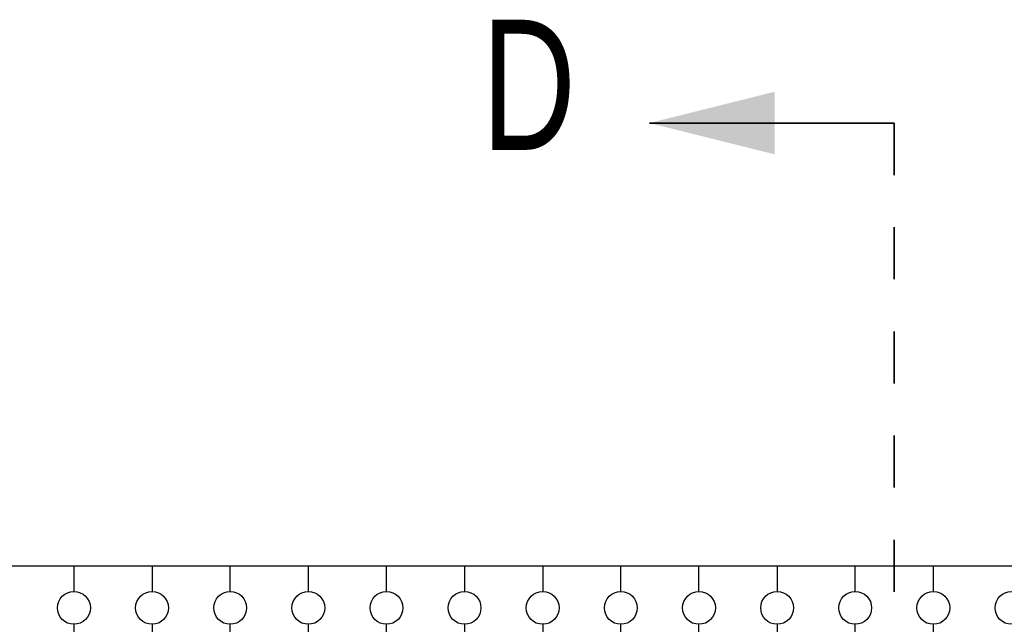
# Model space of a CAD drawing. Header units: inches. Extents: x 1880 to 2363, y -453 to -54.
# Tile 595 of 656: x 1909.15 to 1911.04, y -66.9 to -65.74. Entities that reach past the tile are written whole.
import ezdxf

# ---------------------------------------------------------------- set-up
doc = ezdxf.new("R2010")
doc.units = ezdxf.units.IN
doc.header["$LTSCALE"] = 0.5
doc.header["$MEASUREMENT"] = 0
doc.linetypes.add('PHANTOM', pattern=[0.25, 0.125, -0.025, 0.025, -0.025, 0.025, -0.025])
doc.layers.add('APP-M-S', color=30, linetype='Continuous')
doc.styles.add('SLDTEXTSTYLE0', font='TXT', dxfattribs={"width": 0.595745})

msp = doc.modelspace()

# ---------------------------------------------------------------- linework, layer by layer
at = {"color": 7, "linetype": 'Continuous', "lineweight": 35}
msp.add_line((1910.82824, -65.94007), (1910.35824, -65.94007), dxfattribs=at)
at = {"color": 7, "linetype": 'PHANTOM', "lineweight": 35}
msp.add_line((1910.82824, -65.94007), (1910.82824, -68.79207), dxfattribs=at)
at = {"color": 7, "linetype": 'Continuous', "lineweight": 35}
msp.add_solid([(1910.35824, -65.94007), (1910.59824, -66.00007), (1910.59824, -65.88007)], dxfattribs=at)
at = {"layer": 'APP-M-S', "linetype": 'Continuous', "lineweight": 25}
for p, q in [((1909.85324, -66.79107), (1908.20324, -66.79107)), ((1909.25324, -66.79107), (1909.25324, -66.83957)), ((1909.40324, -66.79107), (1909.40324, -66.83957)), ((1909.55324, -66.83957), (1909.55324, -66.79107)), ((1909.70324, -66.79107), (1909.70324, -66.83957)), ((1910.15324, -66.79107), (1909.85324, -66.79107)), ((1909.85324, -66.83957), (1909.85324, -66.79107)), ((1910.00324, -66.79107), (1910.00324, -66.83957)), ((1910.15324, -66.79107), (1910.15324, -66.83957)), ((1913.00324, -66.79107), (1910.15324, -66.79107)), ((1910.30324, -66.83957), (1910.30324, -66.79107)), ((1910.45324, -66.83957), (1910.45324, -66.79107)), ((1910.60324, -66.79107), (1910.60324, -66.83957)), ((1910.75324, -66.83957), (1910.75324, -66.79107)), ((1910.90324, -66.83957), (1910.90324, -66.79107)), ((1909.25324, -66.90257), (1909.25324, -67.82957)), ((1909.40324, -66.90257), (1909.40324, -66.97607)), ((1909.55324, -67.82957), (1909.55324, -66.90257)), ((1909.70324, -66.90257), (1909.70324, -67.82957)), ((1909.85324, -66.9824), (1909.85324, -66.90257)), ((1910.00324, -66.90257), (1910.00324, -66.9824)), ((1910.15324, -66.90257), (1910.15324, -67.82957)), ((1910.30324, -67.82957), (1910.30324, -66.90257)), ((1910.45324, -67.82957), (1910.45324, -66.90257)), ((1910.60324, -66.90257), (1910.60324, -67.82957)), ((1910.75324, -67.82957), (1910.75324, -66.90257)), ((1910.90324, -67.82957), (1910.90324, -66.90257))]:
    msp.add_line(p, q, dxfattribs=at)
for centre in [(1909.25324, -66.87107), (1909.40324, -66.87107), (1909.55324, -66.87107), (1909.70324, -66.87107), (1909.85324, -66.87107), (1910.00324, -66.87107), (1910.15324, -66.87107), (1910.30324, -66.87107), (1910.45324, -66.87107), (1910.60324, -66.87107), (1910.75324, -66.87107), (1910.90324, -66.87107), (1911.05324, -66.87107)]:
    msp.add_circle(centre, 0.0315, dxfattribs=at)

# ---------------------------------------------------------------- texts
at = {"color": 7, "style": 'SLDTEXTSTYLE0', "width": 0.75}
msp.add_text('D', height=0.25, dxfattribs=at).set_placement((1910.03576, -65.99166))

doc.saveas('drawing.dxf')
